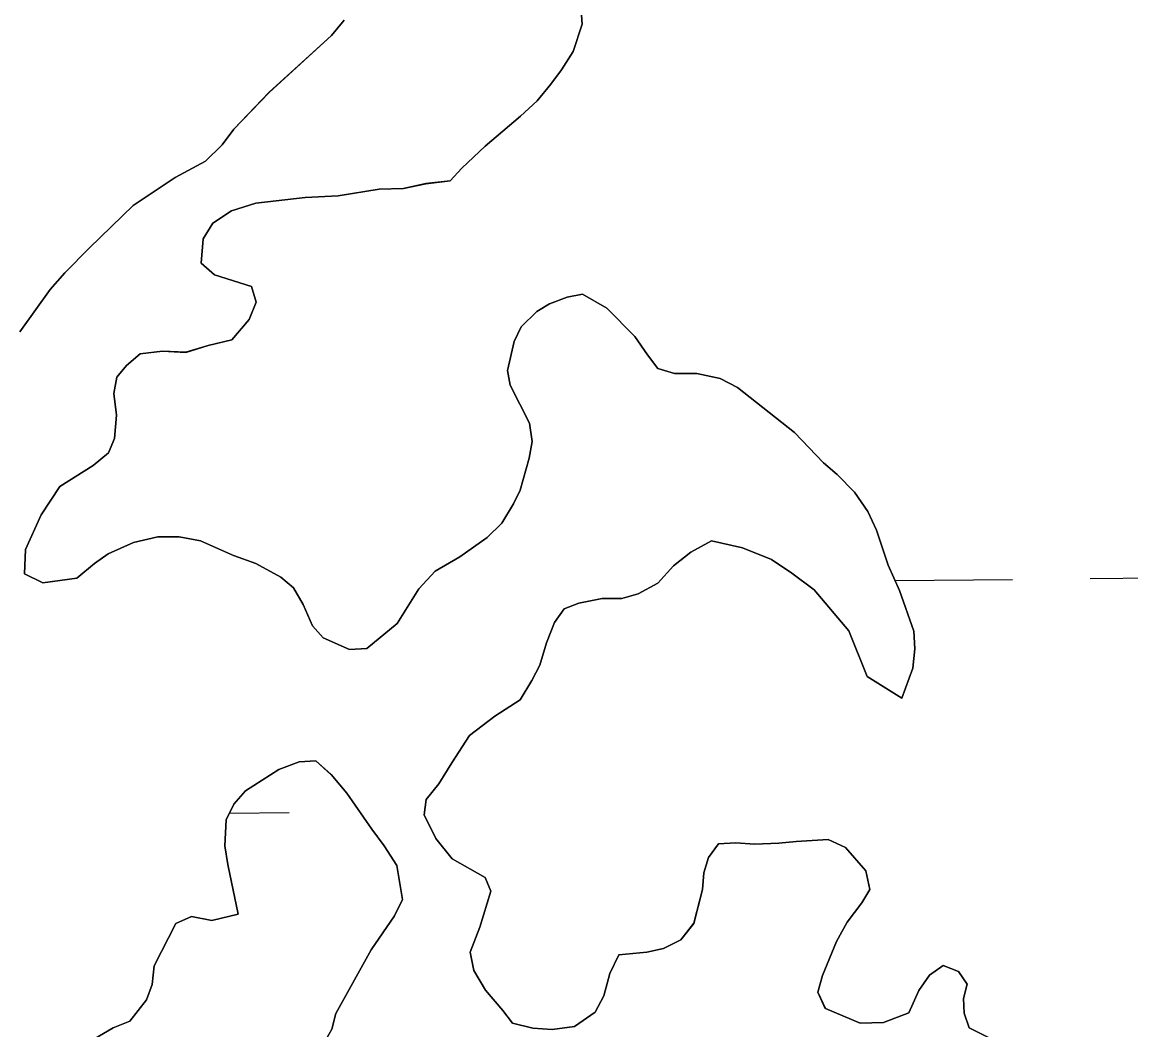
# Model space of a CAD drawing. Extents: x 3146026 to 3183936, y 897894 to 923344.
# Drawn here: x 3172116.5 to 3172344.3, y 907543.8 to 907750.8 of the extents above; entities that cross this region are included whole.
import ezdxf

# ---------------------------------------------------------------- set-up
doc = ezdxf.new("R2010")
doc.units = 0
for name, color, linetype in [('V-SITE-VEGE', 7, 'Continuous'), ('V-TOPO-SHOR', 7, 'Continuous'), ('V-WETL-SWMP', 7, 'Continuous')]:
    doc.layers.add(name, color=color, linetype=linetype)

msp = doc.modelspace()

# ---------------------------------------------------------------- linework, layer by layer
at = {"layer": 'V-SITE-VEGE'}
for p, q in [((3172231.54, 907750.4), (3172231.17, 907755)), ((3172182.65, 907751.28), (3172180.04, 907748.1)), ((3172229.72, 907744.83), (3172231.54, 907750.4)), ((3172180.04, 907748.1), (3172167.21, 907736.39)), ((3172227.3, 907741.05), (3172229.72, 907744.83)), ((3172225.09, 907738.07), (3172227.3, 907741.05)), ((3172222.28, 907734.69), (3172225.09, 907738.07)), ((3172167.21, 907736.39), (3172159.98, 907728.85)), ((3172218.87, 907731.52), (3172222.28, 907734.69)), ((3172211.65, 907725.37), (3172218.87, 907731.52)), ((3172159.98, 907728.85), (3172157.57, 907725.67)), ((3172157.57, 907725.67), (3172154.15, 907722.3)), ((3172206.83, 907720.81), (3172211.65, 907725.37)), ((3172154.15, 907722.3), (3172147.95, 907718.94)), ((3172204.42, 907718.22), (3172206.83, 907720.81)), ((3172147.95, 907718.94), (3172139.33, 907713.2)), ((3172194.83, 907716.68), (3172199.43, 907717.66)), ((3172199.43, 907717.66), (3172204.42, 907718.22)), ((3172164.48, 907713.66), (3172174.67, 907714.8)), ((3172174.67, 907714.8), (3172181.45, 907715.16)), ((3172181.45, 907715.16), (3172189.84, 907716.51)), ((3172189.84, 907716.51), (3172194.83, 907716.68)), ((3172139.33, 907713.2), (3172130.31, 907704.47)), ((3172159.48, 907712.09), (3172164.48, 907713.66)), ((3172155.68, 907709.51), (3172159.48, 907712.09)), ((3172153.66, 907706.33), (3172155.68, 907709.51)), ((3172153.24, 907701.35), (3172153.66, 907706.33)), ((3172130.31, 907704.47), (3172125.29, 907699.31)), ((3172156.02, 907698.94), (3172153.24, 907701.35)), ((3172125.29, 907699.31), (3172122.27, 907695.93)), ((3172163.59, 907696.5), (3172156.02, 907698.94)), ((3172164.57, 907693.3), (3172163.59, 907696.5)), ((3172122.27, 907695.93), (3172116.04, 907687.19)), ((3172228.44, 907694.34), (3172224.84, 907692.97)), ((3172231.63, 907694.92), (3172228.44, 907694.34)), ((3172236.61, 907692.1), (3172231.63, 907694.92)), ((3172163.15, 907689.72), (3172164.57, 907693.3)), ((3172224.84, 907692.97), (3172222.23, 907691.38)), ((3172242.36, 907686.28), (3172236.61, 907692.1)), ((3172159.54, 907685.55), (3172163.15, 907689.72)), ((3172222.23, 907691.38), (3172219.02, 907688.21)), ((3172219.02, 907688.21), (3172217.61, 907685.22)), ((3172154.74, 907684.38), (3172159.54, 907685.55)), ((3172217.61, 907685.22), (3172216.18, 907679.25)), ((3172244.94, 907682.48), (3172242.36, 907686.28)), ((3172137.95, 907680.28), (3172140.76, 907682.66)), ((3172140.76, 907682.66), (3172145.35, 907683.23)), ((3172145.35, 907683.23), (3172150.14, 907683.01)), ((3172150.14, 907683.01), (3172154.74, 907684.38)), ((3172247.12, 907679.67), (3172244.94, 907682.48)), ((3172135.94, 907677.9), (3172137.95, 907680.28)), ((3172216.18, 907679.25), (3172216.76, 907676.25)), ((3172250.5, 907678.65), (3172247.12, 907679.67)), ((3172255.09, 907678.63), (3172250.5, 907678.65)), ((3172259.88, 907677.6), (3172255.09, 907678.63)), ((3172135.33, 907674.51), (3172135.94, 907677.9)), ((3172216.76, 907676.25), (3172220.71, 907668.44)), ((3172263.46, 907675.79), (3172259.88, 907677.6)), ((3172275.18, 907666.54), (3172263.46, 907675.79)), ((3172135.9, 907670.11), (3172135.33, 907674.51)), ((3172135.48, 907665.32), (3172135.9, 907670.11)), ((3172220.71, 907668.44), (3172221.29, 907664.65)), ((3172134.26, 907662.34), (3172135.48, 907665.32)), ((3172221.29, 907664.65), (3172220.67, 907661.26)), ((3172281.13, 907660.32), (3172275.18, 907666.54)), ((3172131.06, 907659.76), (3172134.26, 907662.34)), ((3172220.67, 907661.26), (3172218.84, 907654.68)), ((3172283.91, 907657.91), (3172281.13, 907660.32)), ((3172124.25, 907655.41), (3172131.06, 907659.76)), ((3172287.49, 907654.3), (3172283.91, 907657.91)), ((3172120.42, 907649.64), (3172124.25, 907655.41)), ((3172218.84, 907654.68), (3172217.43, 907651.9)), ((3172290.26, 907650.29), (3172287.49, 907654.3)), ((3172217.43, 907651.9), (3172215.01, 907647.92)), ((3172117.19, 907642.48), (3172120.42, 907649.64)), ((3172292.03, 907646.49), (3172290.26, 907650.29)), ((3172215.01, 907647.92), (3172212, 907644.94)), ((3172294.39, 907639.29), (3172292.03, 907646.49)), ((3172139.35, 907643.95), (3172134.15, 907641.59)), ((3172144.34, 907645.12), (3172139.35, 907643.95)), ((3172148.73, 907645.09), (3172144.34, 907645.12)), ((3172153.12, 907644.27), (3172148.73, 907645.09)), ((3172159.89, 907641.24), (3172153.12, 907644.27)), ((3172212, 907644.94), (3172206.39, 907640.98)), ((3172253.89, 907641.91), (3172258.09, 907644.29)), ((3172258.09, 907644.29), (3172264.47, 907642.85)), ((3172116.96, 907637.49), (3172117.19, 907642.48)), ((3172134.15, 907641.59), (3172131.34, 907639.6)), ((3172250.28, 907639.14), (3172253.89, 907641.91)), ((3172264.47, 907642.85), (3172270.45, 907640.43)), ((3172131.34, 907639.6), (3172127.73, 907636.63)), ((3172164.47, 907639.62), (3172159.89, 907641.24)), ((3172169.64, 907636.8), (3172164.47, 907639.62)), ((3172206.39, 907640.98), (3172201.38, 907638.01)), ((3172270.45, 907640.43), (3172274.62, 907637.61)), ((3172120.74, 907635.67), (3172116.96, 907637.49)), ((3172201.38, 907638.01), (3172197.97, 907634.44)), ((3172247.07, 907635.57), (3172250.28, 907639.14)), ((3172274.62, 907637.61), (3172279.19, 907634.19)), ((3172296.75, 907634.09), (3172294.39, 907639.29)), ((3172127.73, 907636.63), (3172120.74, 907635.67)), ((3172172.23, 907634.59), (3172169.64, 907636.8)), ((3172243.07, 907633.39), (3172247.07, 907635.57)), ((3172174.2, 907631.18), (3172172.23, 907634.59)), ((3172197.97, 907634.44), (3172193.54, 907627.28)), ((3172239.67, 907632.41), (3172243.07, 907633.39)), ((3172279.19, 907634.19), (3172286.33, 907625.77)), ((3172299.7, 907625.69), (3172296.75, 907634.09)), ((3172176.17, 907626.78), (3172174.2, 907631.18)), ((3172225.87, 907627.5), (3172227.88, 907630.28)), ((3172227.88, 907630.28), (3172230.88, 907631.47)), ((3172230.88, 907631.47), (3172235.68, 907632.44)), ((3172235.68, 907632.44), (3172239.67, 907632.41)), ((3172178.35, 907624.37), (3172176.17, 907626.78)), ((3172193.54, 907627.28), (3172187.32, 907622.13)), ((3172224.25, 907623.32), (3172225.87, 907627.5)), ((3172286.33, 907625.77), (3172290.07, 907616.37)), ((3172299.88, 907622.1), (3172299.7, 907625.69)), ((3172183.73, 907621.95), (3172178.35, 907624.37)), ((3172187.32, 907622.13), (3172183.73, 907621.95)), ((3172222.83, 907618.74), (3172224.25, 907623.32)), ((3172299.46, 907618.11), (3172299.88, 907622.1)), ((3172221.21, 907615.55), (3172222.83, 907618.74)), ((3172297.23, 907611.94), (3172299.46, 907618.11)), ((3172218.8, 907611.58), (3172221.21, 907615.55)), ((3172290.07, 907616.37), (3172297.23, 907611.94)), ((3172213.59, 907608.21), (3172218.8, 907611.58)), ((3172208.38, 907604.25), (3172213.59, 907608.21)), ((3172204.75, 907598.68), (3172208.38, 907604.25)), ((3172169.22, 907597.28), (3172173.42, 907598.85)), ((3172173.42, 907598.85), (3172176.81, 907599.04)), ((3172176.81, 907599.04), (3172179.99, 907596.23)), ((3172202.13, 907594.31), (3172204.75, 907598.68)), ((3172162.41, 907592.93), (3172169.22, 907597.28)), ((3172179.99, 907596.23), (3172183.17, 907592.42)), ((3172199.52, 907591.13), (3172202.13, 907594.31)), ((3172160, 907590.15), (3172162.41, 907592.93)), ((3172183.17, 907592.42), (3172188.31, 907585)), ((3172158.39, 907586.97), (3172160, 907590.15)), ((3172199.1, 907587.94), (3172199.52, 907591.13)), ((3172158.16, 907581.58), (3172158.39, 907586.97)), ((3172201.48, 907583.13), (3172199.1, 907587.94)), ((3172188.31, 907585), (3172190.89, 907581.6)), ((3172204.84, 907578.92), (3172201.48, 907583.13)), ((3172275.51, 907582.52), (3172271.92, 907582.14)), ((3172282.1, 907582.88), (3172275.51, 907582.52)), ((3172285.68, 907581.27), (3172282.1, 907582.88)), ((3172158.74, 907577.78), (3172158.16, 907581.58)), ((3172190.89, 907581.6), (3172193.46, 907577.59)), ((3172259.54, 907582.01), (3172257.53, 907579.23)), ((3172263.14, 907582.19), (3172259.54, 907582.01)), ((3172266.93, 907581.97), (3172263.14, 907582.19)), ((3172271.92, 907582.14), (3172266.93, 907581.97)), ((3172289.85, 907576.45), (3172285.68, 907581.27)), ((3172211.61, 907575.09), (3172204.84, 907578.92)), ((3172257.53, 907579.23), (3172256.52, 907576.04)), ((3172160.88, 907567.59), (3172158.74, 907577.78)), ((3172193.46, 907577.59), (3172194.62, 907570.6)), ((3172256.52, 907576.04), (3172256.3, 907572.65)), ((3172290.62, 907572.66), (3172289.85, 907576.45)), ((3172212.79, 907572.29), (3172211.61, 907575.09)), ((3172210.55, 907564.92), (3172212.79, 907572.29)), ((3172256.3, 907572.65), (3172254.46, 907565.68)), ((3172289.01, 907569.87), (3172290.62, 907572.66)), ((3172194.62, 907570.6), (3172193, 907567.22)), ((3172286, 907565.9), (3172289.01, 907569.87)), ((3172148.09, 907565.67), (3172151.29, 907567.05)), ((3172151.29, 907567.05), (3172155.48, 907566.23)), ((3172155.48, 907566.23), (3172160.88, 907567.59)), ((3172193, 907567.22), (3172188.18, 907560.26)), ((3172143.65, 907556.91), (3172148.09, 907565.67)), ((3172208.53, 907559.74), (3172210.55, 907564.92)), ((3172254.46, 907565.68), (3172251.85, 907562.3)), ((3172283.78, 907561.92), (3172286, 907565.9)), ((3172251.85, 907562.3), (3172248.25, 907560.52)), ((3172280.95, 907554.95), (3172283.78, 907561.92)), ((3172188.18, 907560.26), (3172180.92, 907547.12)), ((3172209.31, 907555.95), (3172208.53, 907559.74)), ((3172244.85, 907559.74), (3172239.06, 907559.17)), ((3172248.25, 907560.52), (3172244.85, 907559.74)), ((3172239.06, 907559.17), (3172237.24, 907555.39)), ((3172143.23, 907553.12), (3172143.65, 907556.91)), ((3172211.68, 907551.95), (3172209.31, 907555.95)), ((3172237.24, 907555.39), (3172236.02, 907550.81)), ((3172302.9, 907555.03), (3172300.69, 907551.85)), ((3172305.7, 907557.01), (3172302.9, 907555.03)), ((3172308.89, 907555.79), (3172305.7, 907557.01)), ((3172310.67, 907553.19), (3172308.89, 907555.79)), ((3172142.02, 907549.94), (3172143.23, 907553.12)), ((3172279.93, 907551.56), (3172280.95, 907554.95)), ((3172309.86, 907550.2), (3172310.67, 907553.19)), ((3172215.25, 907547.73), (3172211.68, 907551.95)), ((3172236.02, 907550.81), (3172234.2, 907547.43)), ((3172281.5, 907548.16), (3172279.93, 907551.56)), ((3172300.69, 907551.85), (3172298.67, 907547.27)), ((3172138.6, 907545.56), (3172142.02, 907549.94)), ((3172310.04, 907547.2), (3172309.86, 907550.2)), ((3172180.92, 907547.12), (3172180.1, 907543.94)), ((3172217.23, 907545.13), (3172215.25, 907547.73)), ((3172234.2, 907547.43), (3172230, 907544.46)), ((3172288.68, 907545.13), (3172281.5, 907548.16)), ((3172298.67, 907547.27), (3172293.46, 907545.3)), ((3172311.02, 907544.21), (3172310.04, 907547.2)), ((3172128.39, 907540.23), (3172135.2, 907544.19)), ((3172135.2, 907544.19), (3172138.6, 907545.56)), ((3172180.1, 907543.94), (3172177.68, 907539.56)), ((3172221.41, 907544.11), (3172217.23, 907545.13)), ((3172225.4, 907543.88), (3172221.41, 907544.11)), ((3172230, 907544.46), (3172225.4, 907543.88)), ((3172293.46, 907545.3), (3172288.68, 907545.13)), ((3172315, 907542.19), (3172311.02, 907544.21))]:
    msp.add_line(p, q, dxfattribs=at)
at = {"layer": 'V-TOPO-SHOR'}
for points in [[(3172231.17, 907755), (3172231.54, 907750.4), (3172229.72, 907744.83), (3172227.3, 907741.05), (3172225.09, 907738.07), (3172222.28, 907734.69), (3172218.87, 907731.52), (3172211.65, 907725.37)], [(3172116.04, 907687.19), (3172122.27, 907695.93), (3172125.29, 907699.31), (3172130.31, 907704.47), (3172139.33, 907713.2), (3172147.95, 907718.94), (3172154.15, 907722.3), (3172157.57, 907725.67), (3172159.98, 907728.85), (3172167.2, 907736.39), (3172180.04, 907748.1), (3172182.65, 907751.28)], [(3172211.65, 907725.37), (3172206.83, 907720.81), (3172204.42, 907718.22), (3172199.43, 907717.66), (3172194.83, 907716.68), (3172189.84, 907716.51), (3172181.45, 907715.16), (3172174.67, 907714.8), (3172164.48, 907713.66), (3172159.48, 907712.09), (3172155.68, 907709.52), (3172153.66, 907706.33), (3172153.24, 907701.35), (3172156.02, 907698.94), (3172163.59, 907696.5), (3172164.57, 907693.3), (3172163.15, 907689.72), (3172159.54, 907685.55), (3172154.74, 907684.38), (3172150.14, 907683.01), (3172145.35, 907683.23), (3172140.76, 907682.66), (3172137.95, 907680.28), (3172135.94, 907677.9), (3172135.33, 907674.51), (3172135.9, 907670.11), (3172135.47, 907665.32), (3172134.26, 907662.34), (3172131.06, 907659.76), (3172124.25, 907655.41), (3172120.42, 907649.64), (3172117.19, 907642.48), (3172116.96, 907637.49), (3172120.74, 907635.67), (3172127.73, 907636.63), (3172131.34, 907639.6), (3172134.15, 907641.58), (3172139.35, 907643.95), (3172144.34, 907645.12), (3172148.73, 907645.09), (3172153.12, 907644.27), (3172159.89, 907641.24), (3172164.47, 907639.62), (3172169.64, 907636.8), (3172172.23, 907634.59), (3172174.2, 907631.18), (3172176.17, 907626.78), (3172178.35, 907624.37), (3172183.73, 907621.95), (3172187.32, 907622.13), (3172193.54, 907627.28), (3172197.97, 907634.44), (3172201.38, 907638.01), (3172206.39, 907640.98), (3172212, 907644.94), (3172215.01, 907647.92), (3172217.43, 907651.9), (3172218.84, 907654.68), (3172220.67, 907661.26), (3172221.29, 907664.65), (3172220.71, 907668.44), (3172216.76, 907676.25), (3172216.18, 907679.25), (3172217.61, 907685.22), (3172219.02, 907688.21), (3172222.23, 907691.38), (3172224.84, 907692.97), (3172228.44, 907694.34), (3172231.63, 907694.92), (3172236.61, 907692.1), (3172242.36, 907686.28), (3172244.94, 907682.48), (3172247.12, 907679.67), (3172250.5, 907678.65), (3172255.09, 907678.63), (3172259.88, 907677.6), (3172263.46, 907675.79), (3172275.18, 907666.54), (3172281.13, 907660.32), (3172283.91, 907657.91), (3172287.49, 907654.3), (3172290.26, 907650.29), (3172292.03, 907646.49), (3172294.39, 907639.29), (3172296.75, 907634.09), (3172299.7, 907625.69), (3172299.88, 907622.1), (3172299.46, 907618.11), (3172297.23, 907611.94), (3172290.07, 907616.37), (3172286.33, 907625.77), (3172279.19, 907634.19), (3172274.62, 907637.61), (3172270.45, 907640.43), (3172264.47, 907642.85), (3172258.09, 907644.29), (3172253.89, 907641.91), (3172250.28, 907639.14), (3172247.07, 907635.57), (3172243.07, 907633.39), (3172239.67, 907632.41)], [(3172239.67, 907632.41), (3172235.68, 907632.44), (3172230.88, 907631.47), (3172227.88, 907630.28), (3172225.87, 907627.5), (3172224.25, 907623.32), (3172222.83, 907618.74), (3172221.21, 907615.55), (3172218.8, 907611.58), (3172213.59, 907608.21), (3172208.38, 907604.25), (3172204.75, 907598.68), (3172202.13, 907594.31), (3172199.52, 907591.13), (3172199.1, 907587.94), (3172201.48, 907583.13), (3172204.84, 907578.92), (3172211.61, 907575.09), (3172212.79, 907572.29), (3172210.55, 907564.92), (3172208.53, 907559.74), (3172209.31, 907555.95), (3172211.68, 907551.94), (3172215.25, 907547.73), (3172217.23, 907545.13), (3172221.41, 907544.11), (3172225.4, 907543.88), (3172230, 907544.46), (3172234.2, 907547.43), (3172236.02, 907550.81), (3172237.24, 907555.39), (3172239.06, 907559.17), (3172244.85, 907559.74), (3172248.25, 907560.52), (3172251.85, 907562.3), (3172254.46, 907565.68), (3172256.3, 907572.65), (3172256.52, 907576.04), (3172257.53, 907579.23), (3172259.54, 907582.01), (3172263.14, 907582.19), (3172266.93, 907581.97), (3172271.92, 907582.14), (3172275.51, 907582.52), (3172282.1, 907582.88), (3172285.68, 907581.27), (3172289.85, 907576.45), (3172290.62, 907572.66), (3172289.01, 907569.87), (3172286, 907565.9), (3172283.78, 907561.92), (3172280.95, 907554.95), (3172279.93, 907551.56), (3172281.51, 907548.16), (3172288.68, 907545.13), (3172293.47, 907545.3), (3172298.67, 907547.27), (3172300.69, 907551.85), (3172302.9, 907555.03), (3172305.7, 907557.01), (3172308.89, 907555.79), (3172310.67, 907553.19), (3172309.86, 907550.2), (3172310.04, 907547.2), (3172311.02, 907544.21), (3172315, 907542.19)], [(3172177.68, 907539.56), (3172180.1, 907543.94), (3172180.92, 907547.12), (3172188.18, 907560.26), (3172193, 907567.22), (3172194.62, 907570.6), (3172193.46, 907577.59), (3172190.89, 907581.6), (3172188.31, 907585), (3172183.17, 907592.42), (3172179.99, 907596.23), (3172176.81, 907599.04), (3172173.42, 907598.85), (3172169.22, 907597.28), (3172162.41, 907592.93), (3172160, 907590.15), (3172158.39, 907586.97), (3172158.16, 907581.58), (3172158.74, 907577.78), (3172160.88, 907567.59), (3172155.48, 907566.23), (3172151.29, 907567.05), (3172148.09, 907565.67), (3172143.65, 907556.91), (3172143.23, 907553.12), (3172142.02, 907549.94), (3172138.6, 907545.56), (3172135.2, 907544.19), (3172128.39, 907540.23)]]:
    msp.add_lwpolyline(points, dxfattribs=at)
at = {"layer": 'V-WETL-SWMP'}
for p, q in [((3172295.83, 907636.11), (3172319.93, 907636.35)), ((3172335.93, 907636.51), (3172367.93, 907636.83)), ((3172159.07, 907588.32), (3172171.34, 907588.44))]:
    msp.add_line(p, q, dxfattribs=at)
for points in [[(3172211.65, 907725.37), (3172218.87, 907731.52), (3172222.28, 907734.69), (3172225.09, 907738.07), (3172227.3, 907741.05), (3172229.72, 907744.83), (3172231.54, 907750.41), (3172231.17, 907755)], [(3172182.65, 907751.28), (3172180.04, 907748.1), (3172167.2, 907736.39), (3172159.98, 907728.85), (3172157.57, 907725.67), (3172154.15, 907722.3), (3172147.95, 907718.94), (3172139.33, 907713.2), (3172130.31, 907704.47), (3172125.29, 907699.31), (3172122.27, 907695.93), (3172116.04, 907687.19)], [(3172239.67, 907632.41), (3172243.07, 907633.39), (3172247.07, 907635.57), (3172250.28, 907639.14), (3172253.89, 907641.91), (3172258.09, 907644.29), (3172264.47, 907642.85), (3172270.45, 907640.42), (3172274.62, 907637.61), (3172279.19, 907634.19), (3172286.33, 907625.77), (3172290.07, 907616.37), (3172297.23, 907611.94), (3172299.46, 907618.11), (3172299.88, 907622.1), (3172299.7, 907625.69), (3172296.75, 907634.09), (3172294.39, 907639.29), (3172292.03, 907646.49), (3172290.26, 907650.29), (3172287.49, 907654.3), (3172283.91, 907657.91), (3172281.13, 907660.32), (3172275.18, 907666.54), (3172263.46, 907675.79), (3172259.88, 907677.6), (3172255.09, 907678.63), (3172250.5, 907678.65), (3172247.12, 907679.67), (3172244.94, 907682.48), (3172242.36, 907686.28), (3172236.61, 907692.1), (3172231.63, 907694.92), (3172228.44, 907694.34), (3172224.84, 907692.97), (3172222.23, 907691.38), (3172219.02, 907688.21), (3172217.61, 907685.22), (3172216.18, 907679.24), (3172216.76, 907676.25), (3172220.71, 907668.44), (3172221.29, 907664.65), (3172220.67, 907661.26), (3172218.84, 907654.68), (3172217.42, 907651.9), (3172215.01, 907647.92), (3172212, 907644.94), (3172206.39, 907640.98), (3172201.38, 907638.02), (3172197.97, 907634.44), (3172193.54, 907627.28), (3172187.32, 907622.13), (3172183.73, 907621.95), (3172178.35, 907624.37), (3172176.17, 907626.78), (3172174.2, 907631.18), (3172172.23, 907634.59), (3172169.64, 907636.8), (3172164.47, 907639.62), (3172159.89, 907641.24), (3172153.12, 907644.27), (3172148.73, 907645.09), (3172144.34, 907645.12), (3172139.35, 907643.95), (3172134.15, 907641.58), (3172131.34, 907639.6), (3172127.73, 907636.63), (3172120.74, 907635.67), (3172116.96, 907637.49), (3172117.19, 907642.48), (3172120.42, 907649.64), (3172124.24, 907655.41), (3172131.05, 907659.76), (3172134.26, 907662.34), (3172135.48, 907665.32), (3172135.9, 907670.11), (3172135.33, 907674.51), (3172135.94, 907677.89), (3172137.95, 907680.28), (3172140.76, 907682.66), (3172145.35, 907683.23), (3172150.14, 907683), (3172154.74, 907684.38), (3172159.54, 907685.55), (3172163.15, 907689.72), (3172164.57, 907693.3), (3172163.59, 907696.5), (3172156.02, 907698.94), (3172153.24, 907701.35), (3172153.67, 907706.33), (3172155.68, 907709.52), (3172159.48, 907712.09), (3172164.48, 907713.66), (3172174.67, 907714.8), (3172181.45, 907715.16), (3172189.84, 907716.51), (3172194.83, 907716.68), (3172199.43, 907717.65), (3172204.42, 907718.23), (3172206.83, 907720.81), (3172211.65, 907725.37)], [(3172315, 907542.19), (3172311.02, 907544.21), (3172310.04, 907547.2), (3172309.86, 907550.2), (3172310.67, 907553.19), (3172308.89, 907555.79), (3172305.7, 907557.01), (3172302.9, 907555.03), (3172300.69, 907551.85), (3172298.67, 907547.27), (3172293.47, 907545.3), (3172288.68, 907545.13), (3172281.51, 907548.16), (3172279.93, 907551.56), (3172280.95, 907554.95), (3172283.78, 907561.92), (3172286, 907565.9), (3172289.01, 907569.87), (3172290.62, 907572.66), (3172289.85, 907576.45), (3172285.68, 907581.27), (3172282.1, 907582.88), (3172275.51, 907582.52), (3172271.92, 907582.14), (3172266.93, 907581.97), (3172263.14, 907582.19), (3172259.54, 907582.01), (3172257.53, 907579.23), (3172256.52, 907576.04), (3172256.3, 907572.65), (3172254.46, 907565.67), (3172251.85, 907562.3), (3172248.25, 907560.52), (3172244.85, 907559.74), (3172239.06, 907559.17), (3172237.24, 907555.39), (3172236.02, 907550.81), (3172234.21, 907547.43), (3172230, 907544.46), (3172225.4, 907543.88), (3172221.41, 907544.11), (3172217.23, 907545.13), (3172215.25, 907547.73), (3172211.68, 907551.94), (3172209.31, 907555.95), (3172208.53, 907559.74), (3172210.55, 907564.92), (3172212.79, 907572.29), (3172211.61, 907575.09), (3172204.84, 907578.92), (3172201.47, 907583.13), (3172199.11, 907587.94), (3172199.52, 907591.13), (3172202.14, 907594.31), (3172204.75, 907598.68), (3172208.38, 907604.25), (3172213.59, 907608.21), (3172218.8, 907611.58), (3172221.21, 907615.55), (3172222.83, 907618.74), (3172224.25, 907623.32), (3172225.87, 907627.5), (3172227.88, 907630.28), (3172230.88, 907631.46), (3172235.68, 907632.44), (3172239.67, 907632.41)], [(3172128.39, 907540.23), (3172135.2, 907544.19), (3172138.6, 907545.56), (3172142.02, 907549.94), (3172143.23, 907553.12), (3172143.65, 907556.91), (3172148.09, 907565.67), (3172151.29, 907567.05), (3172155.48, 907566.23), (3172160.88, 907567.59), (3172158.74, 907577.78), (3172158.16, 907581.58), (3172158.39, 907586.97), (3172160, 907590.15), (3172162.41, 907592.93), (3172169.22, 907597.28), (3172173.42, 907598.86), (3172176.82, 907599.04), (3172179.99, 907596.22), (3172183.17, 907592.42), (3172188.31, 907585), (3172190.89, 907581.6), (3172193.46, 907577.59), (3172194.62, 907570.6), (3172193, 907567.21), (3172188.18, 907560.26), (3172180.92, 907547.13), (3172180.1, 907543.94), (3172177.68, 907539.56)]]:
    msp.add_lwpolyline(points, dxfattribs=at)

doc.saveas('drawing.dxf')
